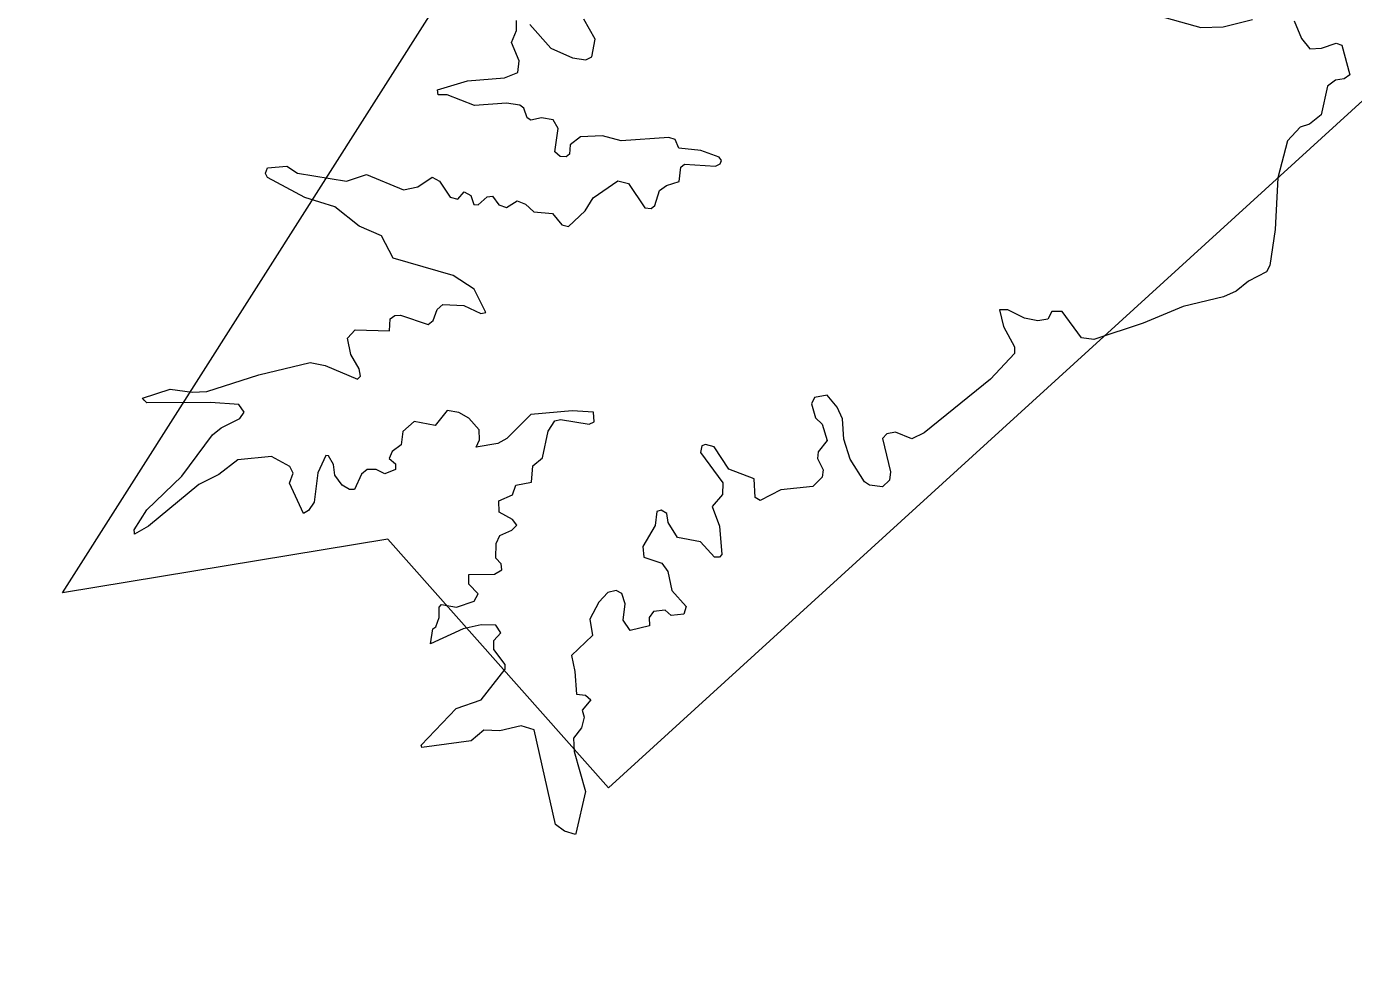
# Model space of a CAD drawing. Extents: x -1643653 to 4543381, y 1624270 to 13878484.
# Drawn here: x 799517 to 800359, y 9016602 to 9017194 of the extents above; entities that cross this region are included whole.
import ezdxf

# ---------------------------------------------------------------- set-up
doc = ezdxf.new("R2010")
doc.units = 0
doc.header["$LTSCALE"] = 200
doc.layers.add('60', color=7, linetype='Continuous', lineweight=13)

msp = doc.modelspace()

# ---------------------------------------------------------------- linework, layer by layer
at = {"layer": '60'}
for points in [[(807126, 9013554.3), (805831.2, 9014683.5), (804956.4, 9014561), (803779.5, 9015538.2), (802903.5, 9015653.1), (801522.3, 9016894.9), (800901.2, 9016842.4), (800376.3, 9017157.5), (799886.4, 9016711.1), (799746.4, 9016868.7), (799540.1, 9016834.7), (799794.2, 9017234.1), (799926.4, 9018248.5), (800734.8, 9018666.7), (801270.7, 9019718.2), (802746.2, 9020198.7), (804393.9, 9022148.4), (804477.4, 9023011.8), (804881.1, 9023304.3), (805354.3, 9023555), (806014.4, 9022695.6), (806410.3, 9021665.8)], [(800199.8, 9017210.4), (800261.8, 9017193.2), (800275.9, 9017193.6), (800294.6, 9017198.1)], [(800199.8, 9017210.4), (800261.8, 9017193.2), (800275.9, 9017193.6), (800294.6, 9017198.1)], [(799668.9, 9017100.5), (799668.8, 9017100.8), (799670.2, 9017104.2), (799682.5, 9017105.1), (799689.2, 9017100.8), (799720.2, 9017095.7), (799732.9, 9017099.9), (799756.3, 9017090.2), (799765.4, 9017092.1), (799774.6, 9017098.2), (799779.2, 9017095.7), (799786, 9017085.5), (799790.9, 9017084.2), (799794.9, 9017088.9), (799799, 9017086.5), (799801, 9017080.8), (799803.7, 9017080.6), (799809.4, 9017085.7), (799812.9, 9017086.1), (799812.9, 9017086.1), (799816.8, 9017080.6), (799821.7, 9017078.9), (799828.5, 9017083.3), (799833.8, 9017081), (799838.9, 9017076.2), (799850.9, 9017075.1), (799856.8, 9017067.9), (799860.9, 9017067), (799871.6, 9017076.8), (799876.7, 9017085.1), (799892.2, 9017095.9), (799899, 9017094.2), (799909.4, 9017078.7), (799913.3, 9017078.3), (799915.8, 9017080.2), (799918.6, 9017089.7), (799923, 9017092.9), (799931.1, 9017095.5), (799932.2, 9017104.6), (799934.5, 9017106.5), (799954.2, 9017105.2), (799957.2, 9017106.7), (799957.9, 9017108.8), (799956.4, 9017110.8), (799944.9, 9017115.2), (799930.9, 9017116.7), (799928.5, 9017122.2), (799924.5, 9017123.3), (799894.3, 9017121.2), (799882.5, 9017124.4), (799868.5, 9017123.7), (799862.1, 9017118.8), (799861.6, 9017112.9), (799859.5, 9017111.2), (799855.7, 9017111.4), (799852.3, 9017114.2), (799854.4, 9017129), (799851.2, 9017134.6), (799843.8, 9017135.8), (799837, 9017134.4), (799834.7, 9017135.8), (799832.7, 9017142), (799830.2, 9017143.9), (799821.7, 9017145.2), (799801.3, 9017143.7), (799784.1, 9017150.5), (799778.4, 9017150.5), (799778, 9017153.5), (799797, 9017159.2), (799820.4, 9017161.3), (799828.9, 9017164.5), (799829.8, 9017171.9), (799824.9, 9017183.6), (799828.1, 9017191.3), (799828.1, 9017197.6)], [(799668.9, 9017100.5), (799668.8, 9017100.8), (799670.2, 9017104.2), (799682.5, 9017105.1), (799689.2, 9017100.8), (799720.2, 9017095.7), (799732.9, 9017099.9), (799756.3, 9017090.2), (799765.4, 9017092.1), (799774.6, 9017098.2), (799779.2, 9017095.7), (799786, 9017085.5), (799790.9, 9017084.2), (799794.9, 9017088.9), (799799, 9017086.5), (799801, 9017080.8), (799803.7, 9017080.6), (799809.4, 9017085.7), (799812.9, 9017086.1), (799812.9, 9017086.1), (799816.8, 9017080.6), (799821.7, 9017078.9), (799828.5, 9017083.3), (799833.8, 9017081), (799838.9, 9017076.2), (799850.9, 9017075.1), (799856.8, 9017067.9), (799860.9, 9017067), (799871.6, 9017076.8), (799876.7, 9017085.1), (799892.2, 9017095.9), (799899, 9017094.2), (799909.4, 9017078.7), (799913.3, 9017078.3), (799915.8, 9017080.2), (799918.6, 9017089.7), (799923, 9017092.9), (799931.1, 9017095.5), (799932.2, 9017104.6), (799934.5, 9017106.5), (799954.2, 9017105.2), (799957.2, 9017106.7), (799957.9, 9017108.8), (799956.4, 9017110.8), (799944.9, 9017115.2), (799930.9, 9017116.7), (799928.5, 9017122.2), (799924.5, 9017123.3), (799894.3, 9017121.2), (799882.5, 9017124.4), (799868.5, 9017123.7), (799862.1, 9017118.8), (799861.6, 9017112.9), (799859.5, 9017111.2), (799855.7, 9017111.4), (799852.3, 9017114.2), (799854.4, 9017129), (799851.2, 9017134.6), (799843.8, 9017135.8), (799837, 9017134.4), (799834.7, 9017135.8), (799832.7, 9017142), (799830.2, 9017143.9), (799821.7, 9017145.2), (799801.3, 9017143.7), (799784.1, 9017150.5), (799778.4, 9017150.5), (799778, 9017153.5), (799797, 9017159.2), (799820.4, 9017161.3), (799828.9, 9017164.5), (799829.8, 9017171.9), (799824.9, 9017183.6), (799828.1, 9017191.3), (799828.1, 9017197.6)], [(799836.4, 9017195.1), (799849.8, 9017180), (799863.6, 9017173.9), (799871.9, 9017172.6), (799875.7, 9017174.5), (799877.8, 9017185.8), (799870.8, 9017198.3)], [(799836.4, 9017195.1), (799849.8, 9017180), (799863.6, 9017173.9), (799871.9, 9017172.6), (799875.7, 9017174.5), (799877.8, 9017185.8), (799870.8, 9017198.3)], [(800321.1, 9017197.4), (800325.6, 9017186.2), (800330.9, 9017179.6), (800338.3, 9017180), (800347.7, 9017183.2), (800351.3, 9017181.9), (800356.4, 9017163.1), (800352.8, 9017160.5), (800347.2, 9017159.8), (800342.2, 9017156), (800338.1, 9017137.8), (800330.7, 9017131.8), (800324.9, 9017129.9), (800316.7, 9017121.2), (800310.7, 9017097.8), (800309, 9017065.1), (800305.6, 9017042.2), (800303.5, 9017038.1), (800292, 9017032.2), (800284.3, 9017026), (800276.3, 9017022.4)], [(800321.1, 9017197.4), (800325.6, 9017186.2), (800330.9, 9017179.6), (800338.3, 9017180), (800347.7, 9017183.2), (800351.3, 9017181.9), (800356.4, 9017163.1), (800352.8, 9017160.5), (800347.2, 9017159.8), (800342.2, 9017156), (800338.1, 9017137.8), (800330.7, 9017131.8), (800324.9, 9017129.9), (800316.7, 9017121.2), (800310.7, 9017097.8), (800309, 9017065.1), (800305.6, 9017042.2), (800303.5, 9017038.1), (800292, 9017032.2), (800284.3, 9017026), (800276.3, 9017022.4)], [(799592, 9016956.8), (799590.9, 9016958), (799608.4, 9016963.8), (799622.4, 9016961.9), (799631.8, 9016962.3), (799664.6, 9016972.9), (799697.2, 9016980.8), (799706.7, 9016978.8), (799727.2, 9016970.2), (799729.1, 9016972), (799728.2, 9016976.7), (799722.9, 9016985.7), (799720.8, 9016996.1), (799725.7, 9017001.4), (799747.6, 9017000.7), (799748, 9017008.4), (799750.8, 9017010.5), (799754.4, 9017010.7), (799772, 9017004.8), (799775.2, 9017007.3), (799777.8, 9017014.2), (799781.4, 9017017.5), (799794.7, 9017016.9), (799805.5, 9017011.8), (799808.5, 9017012.4), (799801.1, 9017027.1), (799787.9, 9017035.8), (799749.9, 9017046.8), (799742.5, 9017061.1), (799728.2, 9017067.1), (799712.9, 9017079.5), (799693.8, 9017085.3), (799670.1, 9017098), (799668.9, 9017100.5)], [(799592, 9016956.8), (799590.9, 9016958), (799608.4, 9016963.8), (799622.4, 9016961.9), (799631.8, 9016962.3), (799664.6, 9016972.9), (799697.2, 9016980.8), (799706.7, 9016978.8), (799727.2, 9016970.2), (799729.1, 9016972), (799728.2, 9016976.7), (799722.9, 9016985.7), (799720.8, 9016996.1), (799725.7, 9017001.4), (799747.6, 9017000.7), (799748, 9017008.4), (799750.8, 9017010.5), (799754.4, 9017010.7), (799772, 9017004.8), (799775.2, 9017007.3), (799777.8, 9017014.2), (799781.4, 9017017.5), (799794.7, 9017016.9), (799805.5, 9017011.8), (799808.5, 9017012.4), (799801.1, 9017027.1), (799787.9, 9017035.8), (799749.9, 9017046.8), (799742.5, 9017061.1), (799728.2, 9017067.1), (799712.9, 9017079.5), (799693.8, 9017085.3), (799670.1, 9017098), (799668.9, 9017100.5)], [(800276.3, 9017022.4), (800250.7, 9017016.2), (800225.3, 9017005.6), (800194.1, 9016995.2), (800186.2, 9016996.3), (800173.9, 9017013), (800167.3, 9017013), (800164.8, 9017008.2), (800158.6, 9017007.1), (800150.1, 9017008.8), (800139.5, 9017014.1), (800134.2, 9017014.1), (800136.7, 9017003.5), (800143.8, 9016990.7), (800143.7, 9016986.4), (800128.5, 9016970.2), (800086.4, 9016936.2), (800078.7, 9016932.3), (800068.3, 9016936.6), (800062.8, 9016935.5), (800060.1, 9016932.5), (800065.1, 9016911.3), (800064.5, 9016906), (800060, 9016901.8), (800051.8, 9016903), (800048.6, 9016905.1), (800039.5, 9016919.4), (800035.6, 9016932.1), (800034.6, 9016944.9), (800031.4, 9016952.3), (800025, 9016959.9), (800016.9, 9016958.5), (800015, 9016954.4), (800017.6, 9016945.7), (800021.8, 9016941.5), (800025, 9016931.3), (800019.3, 9016924), (800018.8, 9016919.8), (800022.4, 9016912.6), (800021.8, 9016907.9), (800015.8, 9016902), (799995.5, 9016900), (799982.5, 9016893.1), (799979.3, 9016895.2), (799978.7, 9016907), (799962.6, 9016913), (799953.4, 9016927.2), (799947.9, 9016928.7), (799945.6, 9016927.9), (799944.7, 9016923.6), (799958.9, 9016904.3), (799958.9, 9016904.3), (799958.5, 9016896.9), (799952.1, 9016889.5), (799956.8, 9016876.9), (799958.1, 9016859), (799956.6, 9016857.3), (799953.6, 9016857.3), (799944.6, 9016866.9), (799930.1, 9016869.7), (799924.1, 9016879.3), (799923.4, 9016885), (799919.7, 9016887.1), (799916.9, 9016886.2), (799916, 9016877.3), (799908.2, 9016864.1), (799908.8, 9016857.2), (799920.2, 9016853.5), (799923.9, 9016848.2), (799926.5, 9016836.1), (799935.6, 9016825.9), (799934.1, 9016821.1), (799926.1, 9016820.2), (799922.2, 9016823.6), (799914.8, 9016822.9), (799912.2, 9016819.1), (799912.4, 9016813.8), (799900.1, 9016810.8), (799895.6, 9016817.4), (799896.9, 9016827.6), (799894.8, 9016834.2), (799891.1, 9016836.1), (799885.9, 9016834.8), (799880.3, 9016828.8), (799874.6, 9016817.9), (799876.1, 9016807.6), (799862.9, 9016794.9), (799865, 9016784.7), (799866.1, 9016770.5), (799871.8, 9016769.8), (799875.2, 9016766.8), (799869.7, 9016760.3), (799871, 9016755.8), (799869.3, 9016749), (799864.2, 9016742.6), (799864.6, 9016734.1), (799871.8, 9016708.7), (799865.6, 9016682.1)], [(800276.3, 9017022.4), (800250.7, 9017016.2), (800225.3, 9017005.6), (800194.1, 9016995.2), (800186.2, 9016996.3), (800173.9, 9017013), (800167.3, 9017013), (800164.8, 9017008.2), (800158.6, 9017007.1), (800150.1, 9017008.8), (800139.5, 9017014.1), (800134.2, 9017014.1), (800136.7, 9017003.5), (800143.8, 9016990.7), (800143.7, 9016986.4), (800128.5, 9016970.2), (800086.4, 9016936.2), (800078.7, 9016932.3), (800068.3, 9016936.6), (800062.8, 9016935.5), (800060.1, 9016932.5), (800065.1, 9016911.3), (800064.5, 9016906), (800060, 9016901.8), (800051.8, 9016903), (800048.6, 9016905.1), (800039.5, 9016919.4), (800035.6, 9016932.1), (800034.6, 9016944.9), (800031.4, 9016952.3), (800025, 9016959.9), (800016.9, 9016958.5), (800015, 9016954.4), (800017.6, 9016945.7), (800021.8, 9016941.5), (800025, 9016931.3), (800019.3, 9016924), (800018.8, 9016919.8), (800022.4, 9016912.6), (800021.8, 9016907.9), (800015.8, 9016902), (799995.5, 9016900), (799982.5, 9016893.1), (799979.3, 9016895.2), (799978.7, 9016907), (799962.6, 9016913), (799953.4, 9016927.2), (799947.9, 9016928.7), (799945.6, 9016927.9), (799944.7, 9016923.6), (799958.9, 9016904.3), (799958.9, 9016904.3), (799958.5, 9016896.9), (799952.1, 9016889.5), (799956.8, 9016876.9), (799958.1, 9016859), (799956.6, 9016857.3), (799953.6, 9016857.3), (799944.6, 9016866.9), (799930.1, 9016869.7), (799924.1, 9016879.3), (799923.4, 9016885), (799919.7, 9016887.1), (799916.9, 9016886.2), (799916, 9016877.3), (799908.2, 9016864.1), (799908.8, 9016857.2), (799920.2, 9016853.5), (799923.9, 9016848.2), (799926.5, 9016836.1), (799935.6, 9016825.9), (799934.1, 9016821.1), (799926.1, 9016820.2), (799922.2, 9016823.6), (799914.8, 9016822.9), (799912.2, 9016819.1), (799912.4, 9016813.8), (799900.1, 9016810.8), (799895.6, 9016817.4), (799896.9, 9016827.6), (799894.8, 9016834.2), (799891.1, 9016836.1), (799885.9, 9016834.8), (799880.3, 9016828.8), (799874.6, 9016817.9), (799876.1, 9016807.6), (799862.9, 9016794.9), (799865, 9016784.7), (799866.1, 9016770.5), (799871.8, 9016769.8), (799875.2, 9016766.8), (799869.7, 9016760.3), (799871, 9016755.8), (799869.3, 9016749), (799864.2, 9016742.6), (799864.6, 9016734.1), (799871.8, 9016708.7), (799865.6, 9016682.1)], [(799585.8, 9016872.6), (799585.7, 9016874.5), (799593.6, 9016887.3), (799615.9, 9016908.6), (799635.2, 9016934.9), (799640.7, 9016939.3), (799652.6, 9016945.1), (799655.4, 9016949.3), (799652, 9016954), (799634, 9016955.3), (799593.6, 9016955.1), (799592, 9016956.8)], [(799585.8, 9016872.6), (799585.7, 9016874.5), (799593.6, 9016887.3), (799615.9, 9016908.6), (799635.2, 9016934.9), (799640.7, 9016939.3), (799652.6, 9016945.1), (799655.4, 9016949.3), (799652, 9016954), (799634, 9016955.3), (799593.6, 9016955.1), (799592, 9016956.8)], [(799767.7, 9016737.5), (799767.5, 9016738.1), (799789.8, 9016761.3), (799805.6, 9016766.9), (799820.8, 9016786.2), (799820.8, 9016789.2), (799813.6, 9016798.7), (799813.6, 9016804.4), (799818.1, 9016809.3), (799814.9, 9016814.2), (799805.6, 9016814.4), (799794.2, 9016811.9), (799773.5, 9016802.3), (799775, 9016811.9), (799776.9, 9016813.2), (799779, 9016819.1), (799779, 9016825.5), (799780.5, 9016827.2), (799789.9, 9016825.5), (799801.1, 9016829.3), (799803.8, 9016834), (799797.9, 9016840.1), (799797.9, 9016846.3), (799814.1, 9016846.5), (799818.7, 9016849.3), (799818.3, 9016853.1), (799814.9, 9016856.7), (799815.1, 9016865.9), (799817.5, 9016871.1), (799825.1, 9016874.3), (799828.3, 9016877.5), (799825.5, 9016881.1), (799817, 9016885.8), (799816.8, 9016893), (799825.5, 9016896.7), (799827.5, 9016903), (799837.6, 9016904.9), (799838.4, 9016915.2), (799844.6, 9016920.2), (799848, 9016937.2), (799852.3, 9016943.8), (799855.9, 9016944.5), (799874, 9016941.7), (799877.2, 9016943), (799876.9, 9016949.3), (799863.3, 9016950), (799837.2, 9016947.8), (799837.2, 9016947.8), (799821.9, 9016932.5), (799816.2, 9016929.4), (799802.4, 9016927.1), (799804.5, 9016931.7), (799804.3, 9016938.1), (799797.7, 9016945.3), (799791.5, 9016949.1), (799784.1, 9016950.2), (799776.4, 9016940.8), (799763.1, 9016943.2), (799755.9, 9016937), (799754.8, 9016928.5), (799749.1, 9016924.2), (799747.2, 9016919.9), (799751.2, 9016916.4), (799751.2, 9016912.8), (799744.6, 9016910.2), (799739.1, 9016912.8), (799733.3, 9016912.8), (799729.8, 9016909.9), (799725.3, 9016900.1), (799722.1, 9016900.1), (799717.6, 9016903), (799712.9, 9016909.2), (799712.1, 9016916), (799708.9, 9016921.5), (799707.2, 9016921.7), (799702.1, 9016910.8), (799699.8, 9016892.2), (799696.2, 9016886.9), (799693, 9016885), (799684.1, 9016904.1), (799686.4, 9016910.6), (799684.3, 9016914.7), (799672.6, 9016921.1), (799651.3, 9016918.9), (799639.4, 9016909.6), (799626.7, 9016903.4), (799594.8, 9016876.9), (799585.9, 9016871.8), (799585.8, 9016872.6)], [(799767.7, 9016737.5), (799767.5, 9016738.1), (799789.8, 9016761.3), (799805.6, 9016766.9), (799820.8, 9016786.2), (799820.8, 9016789.2), (799813.6, 9016798.7), (799813.6, 9016804.4), (799818.1, 9016809.3), (799814.9, 9016814.2), (799805.6, 9016814.4), (799794.2, 9016811.9), (799773.5, 9016802.3), (799775, 9016811.9), (799776.9, 9016813.2), (799779, 9016819.1), (799779, 9016825.5), (799780.5, 9016827.2), (799789.9, 9016825.5), (799801.1, 9016829.3), (799803.8, 9016834), (799797.9, 9016840.1), (799797.9, 9016846.3), (799814.1, 9016846.5), (799818.7, 9016849.3), (799818.3, 9016853.1), (799814.9, 9016856.7), (799815.1, 9016865.9), (799817.5, 9016871.1), (799825.1, 9016874.3), (799828.3, 9016877.5), (799825.5, 9016881.1), (799817, 9016885.8), (799816.8, 9016893), (799825.5, 9016896.7), (799827.5, 9016903), (799837.6, 9016904.9), (799838.4, 9016915.2), (799844.6, 9016920.2), (799848, 9016937.2), (799852.3, 9016943.8), (799855.9, 9016944.5), (799874, 9016941.7), (799877.2, 9016943), (799876.9, 9016949.3), (799863.3, 9016950), (799837.2, 9016947.8), (799837.2, 9016947.8), (799821.9, 9016932.5), (799816.2, 9016929.4), (799802.4, 9016927.1), (799804.5, 9016931.7), (799804.3, 9016938.1), (799797.7, 9016945.3), (799791.5, 9016949.1), (799784.1, 9016950.2), (799776.4, 9016940.8), (799763.1, 9016943.2), (799755.9, 9016937), (799754.8, 9016928.5), (799749.1, 9016924.2), (799747.2, 9016919.9), (799751.2, 9016916.4), (799751.2, 9016912.8), (799744.6, 9016910.2), (799739.1, 9016912.8), (799733.3, 9016912.8), (799729.8, 9016909.9), (799725.3, 9016900.1), (799722.1, 9016900.1), (799717.6, 9016903), (799712.9, 9016909.2), (799712.1, 9016916), (799708.9, 9016921.5), (799707.2, 9016921.7), (799702.1, 9016910.8), (799699.8, 9016892.2), (799696.2, 9016886.9), (799693, 9016885), (799684.1, 9016904.1), (799686.4, 9016910.6), (799684.3, 9016914.7), (799672.6, 9016921.1), (799651.3, 9016918.9), (799639.4, 9016909.6), (799626.7, 9016903.4), (799594.8, 9016876.9), (799585.9, 9016871.8), (799585.8, 9016872.6)], [(799865.6, 9016682.1), (799865.4, 9016681.5), (799858.5, 9016683.6), (799852.8, 9016687.7), (799839.3, 9016747.8), (799830.9, 9016750.3), (799817.5, 9016747.1), (799807.3, 9016747.5), (799799.2, 9016740.9), (799767.9, 9016736.6), (799767.7, 9016737.5)], [(799865.6, 9016682.1), (799865.4, 9016681.5), (799858.5, 9016683.6), (799852.8, 9016687.7), (799839.3, 9016747.8), (799830.9, 9016750.3), (799817.5, 9016747.1), (799807.3, 9016747.5), (799799.2, 9016740.9), (799767.9, 9016736.6), (799767.7, 9016737.5)]]:
    msp.add_lwpolyline(points, dxfattribs=at)
at = {"layer": '60', "lineweight": 25}
msp.add_spline([(814781, 9009175.5), (814787.2, 9009173.4), (814796.9, 9009173.4), (814799.4, 9009172.4), (814805.1, 9009174.5), (814805.6, 9009176.5), (814811.7, 9009179.5), (814811.7, 9009179.5), (814801.5, 9009181), (814790.7, 9009181.5), (814784.1, 9009183.1), (814777.4, 9009185.1), (814778.4, 9009175.5)], degree=3, dxfattribs=at)

doc.saveas('drawing.dxf')
